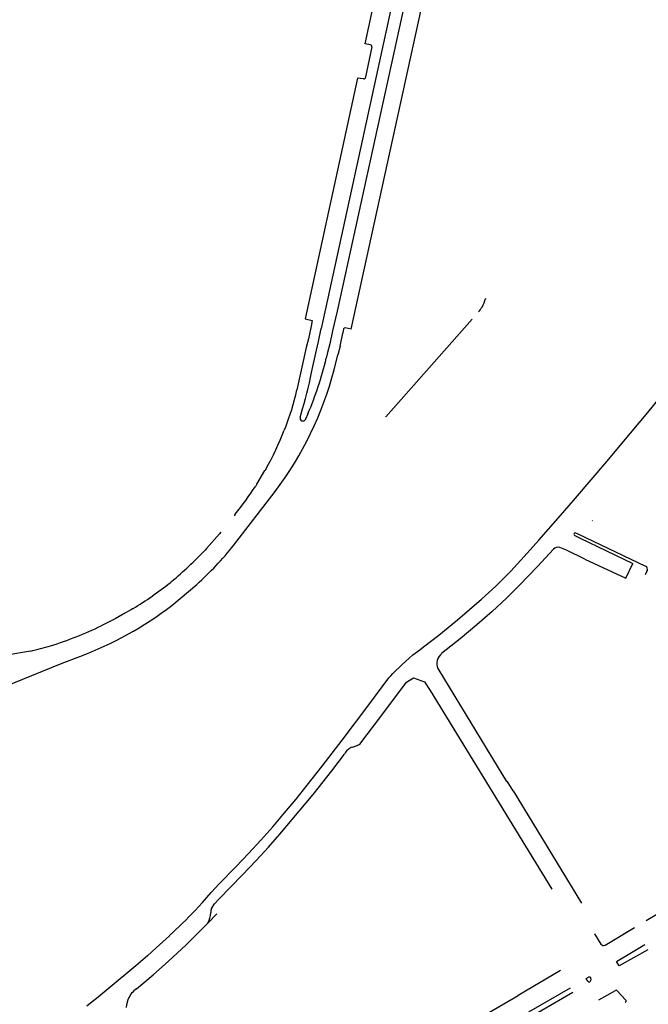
# Model space of a CAD drawing. Extents: x 148869 to 161638, y 453607 to 469810.
# Tile 912 of 1056: x 159124.48 to 159126.58, y 459849.73 to 459853.02. Entities that reach past the tile are written whole.
import ezdxf

# ---------------------------------------------------------------- set-up
doc = ezdxf.new("R2010")
doc.units = 0
doc.layers.add('LKI_V01_KANTRIJWEG', color=252, linetype='CONTINUOUS')

msp = doc.modelspace()

# ---------------------------------------------------------------- linework, layer by layer
at = {"layer": 'LKI_V01_KANTRIJWEG'}
for p, q in [((159125.6321, 459852.9414), (159125.6799, 459853.162)), ((159125.6321, 459852.9414), (159125.6799, 459853.162)), ((159125.5852, 459851.9869), (159125.8335, 459853.1204)), ((159125.5852, 459851.9869), (159125.8335, 459853.1204)), ((159125.6503, 459852.9374), (159125.6321, 459852.9414)), ((159125.6503, 459852.9374), (159125.6321, 459852.9414)), ((159125.6544, 459852.9316), (159125.6316, 459852.8259)), ((159125.6544, 459852.9316), (159125.6316, 459852.8259)), ((159125.6068, 459852.8269), (159125.4315, 459852.0214)), ((159125.6068, 459852.8269), (159125.4315, 459852.0214)), ((159125.6267, 459852.8238), (159125.6068, 459852.8269)), ((159125.6267, 459852.8238), (159125.6068, 459852.8269)), ((159126.0324, 459852.0833), (159126.035, 459852.0909)), ((159126.0324, 459852.0833), (159126.035, 459852.0909)), ((159126.0138, 459852.0485), (159126.0169, 459852.0526)), ((159126.0138, 459852.0485), (159126.0169, 459852.0526)), ((159126.0169, 459852.0526), (159126.0198, 459852.0568)), ((159126.0169, 459852.0526), (159126.0198, 459852.0568)), ((159126.0198, 459852.0568), (159126.0226, 459852.0612)), ((159126.0198, 459852.0568), (159126.0226, 459852.0612)), ((159126.0226, 459852.0612), (159126.0264, 459852.0684)), ((159126.0226, 459852.0612), (159126.0264, 459852.0684)), ((159126.0264, 459852.0684), (159126.0296, 459852.0757)), ((159126.0264, 459852.0684), (159126.0296, 459852.0757)), ((159126.0296, 459852.0757), (159126.0324, 459852.0833)), ((159126.0296, 459852.0757), (159126.0324, 459852.0833)), ((159125.4315, 459852.0214), (159125.4547, 459852.0156)), ((159125.4315, 459852.0214), (159125.4547, 459852.0156)), ((159125.9892, 459852.0207), (159125.7016, 459851.6938)), ((159125.9892, 459852.0207), (159125.7016, 459851.6938)), ((159126.0105, 459852.0446), (159126.0138, 459852.0485)), ((159126.0105, 459852.0446), (159126.0138, 459852.0485)), ((159125.4515, 459851.9976), (159125.4422, 459851.9546)), ((159125.4515, 459851.9976), (159125.4422, 459851.9546)), ((159125.4547, 459852.0156), (159125.4515, 459851.9976)), ((159125.4547, 459852.0156), (159125.4515, 459851.9976)), ((159125.4758, 459851.9464), (159125.4852, 459851.9894)), ((159125.4758, 459851.9464), (159125.4852, 459851.9894)), ((159125.5601, 459851.988), (159125.5576, 459851.9739)), ((159125.5601, 459851.988), (159125.5576, 459851.9739)), ((159125.5852, 459851.9869), (159125.5647, 459851.9912)), ((159125.5852, 459851.9869), (159125.5647, 459851.9912)), ((159125.4422, 459851.9546), (159125.4352, 459851.9254)), ((159125.4422, 459851.9546), (159125.4352, 459851.9254)), ((159125.5232, 459851.9812), (159125.5136, 459851.9383)), ((159125.5232, 459851.9812), (159125.5136, 459851.9383)), ((159125.5483, 459851.9307), (159125.5576, 459851.9739)), ((159125.5483, 459851.9307), (159125.5576, 459851.9739)), ((159125.4352, 459851.9254), (159125.4035, 459851.7843)), ((159125.4352, 459851.9254), (159125.4035, 459851.7843)), ((159125.4692, 459851.917), (159125.4758, 459851.9464)), ((159125.4692, 459851.917), (159125.4758, 459851.9464)), ((159125.5136, 459851.9383), (159125.5065, 459851.9086)), ((159125.5136, 459851.9383), (159125.5065, 459851.9086)), ((159125.5483, 459851.9307), (159125.5411, 459851.9008)), ((159125.5483, 459851.9307), (159125.5411, 459851.9008)), ((159125.453, 459851.8427), (159125.4692, 459851.917)), ((159125.453, 459851.8427), (159125.4692, 459851.917)), ((159125.5065, 459851.9086), (159125.502, 459851.8896)), ((159125.5065, 459851.9086), (159125.502, 459851.8896)), ((159125.5287, 459851.8512), (159125.5411, 459851.9008)), ((159125.5287, 459851.8512), (159125.5411, 459851.9008)), ((159125.4148, 459851.6933), (159125.4177, 459851.7039)), ((159125.4148, 459851.6933), (159125.4177, 459851.7039)), ((159125.4405, 459851.7042), (159125.4331, 459851.6857)), ((159125.4405, 459851.7042), (159125.4331, 459851.6857)), ((159125.6999, 459851.6953), (159125.7016, 459851.6938)), ((159125.6999, 459851.6953), (159125.7016, 459851.6938)), ((159125.364, 459851.655), (159125.3616, 459851.6488)), ((159125.364, 459851.655), (159125.3616, 459851.6488)), ((159126.44, 459851.5449), (159126.5193, 459851.6394)), ((159126.44, 459851.5449), (159126.5193, 459851.6394)), ((159126.3346, 459851.4216), (159126.44, 459851.5449)), ((159126.3346, 459851.4216), (159126.44, 459851.5449)), ((159125.27, 459851.4693), (159125.297, 459851.5142)), ((159125.27, 459851.4693), (159125.297, 459851.5142)), ((159125.3004, 459851.5194), (159125.297, 459851.5142)), ((159125.3004, 459851.5194), (159125.297, 459851.5142)), ((159125.27, 459851.4693), (159125.2661, 459851.4625)), ((159125.27, 459851.4693), (159125.2661, 459851.4625)), ((159125.1922, 459851.2642), (159125.3313, 459851.4446)), ((159125.1922, 459851.2642), (159125.3313, 459851.4446)), ((159126.3141, 459851.3978), (159126.3346, 459851.4216)), ((159126.3141, 459851.3978), (159126.3346, 459851.4216)), ((159125.1975, 459851.3681), (159125.1939, 459851.3627)), ((159125.1975, 459851.3681), (159125.1939, 459851.3627)), ((159126.3907, 459851.3461), (159126.3919, 459851.3477)), ((159126.3907, 459851.3461), (159126.3919, 459851.3477)), ((159125.102, 459851.2536), (159125.1452, 459851.3023)), ((159125.102, 459851.2536), (159125.1452, 459851.3023)), ((159125.1498, 459851.3082), (159125.1452, 459851.3023)), ((159125.1498, 459851.3082), (159125.1452, 459851.3023)), ((159125.102, 459851.2536), (159125.0977, 459851.2485)), ((159125.102, 459851.2536), (159125.0977, 459851.2485)), ((159126.3667, 459851.2184), (159126.503, 459851.1541)), ((159126.3667, 459851.2184), (159126.503, 459851.1541)), ((159126.503, 459851.1541), (159126.5268, 459851.2038)), ((159126.503, 459851.1541), (159126.5268, 459851.2038)), ((159126.574, 459851.1798), (159126.5674, 459851.1655)), ((159126.574, 459851.1798), (159126.5674, 459851.1655)), ((159124.9852, 459851.1436), (159124.9801, 459851.1393)), ((159124.9852, 459851.1436), (159124.9801, 459851.1393)), ((159124.9858, 459851.063), (159125.0691, 459851.1333)), ((159124.9858, 459851.063), (159125.0691, 459851.1333)), ((159124.8563, 459851.053), (159124.8513, 459851.0493)), ((159124.8563, 459851.053), (159124.8513, 459851.0493)), ((159124.7967, 459851.0184), (159124.7497, 459850.9951)), ((159124.7967, 459851.0184), (159124.7497, 459850.9951)), ((159124.5132, 459850.9107), (159124.4339, 459850.8966)), ((159124.5132, 459850.9107), (159124.4339, 459850.8966)), ((159125.7912, 459850.8977), (159125.8144, 459850.9149)), ((159125.7912, 459850.8977), (159125.8144, 459850.9149)), ((159125.8144, 459850.9149), (159125.8272, 459850.9247)), ((159125.8144, 459850.9149), (159125.8272, 459850.9247)), ((159125.756, 459850.8655), (159125.7795, 459850.8872)), ((159125.756, 459850.8655), (159125.7795, 459850.8872)), ((159125.7795, 459850.8872), (159125.7912, 459850.8977)), ((159125.7795, 459850.8872), (159125.7912, 459850.8977)), ((159125.8746, 459850.8522), (159125.9693, 459850.6963)), ((159125.8746, 459850.8522), (159125.9693, 459850.6963)), ((159125.618, 459850.6037), (159125.6838, 459850.692)), ((159125.618, 459850.6037), (159125.6838, 459850.692)), ((159125.9693, 459850.6963), (159126.0006, 459850.6451)), ((159125.9693, 459850.6963), (159126.0006, 459850.6451)), ((159126.0006, 459850.6451), (159126.0578, 459850.5516)), ((159126.0006, 459850.6451), (159126.0578, 459850.5516)), ((159125.59, 459850.5893), (159125.6049, 459850.5951)), ((159125.59, 459850.5893), (159125.6049, 459850.5951)), ((159126.0578, 459850.5516), (159126.1047, 459850.4746)), ((159126.0578, 459850.5516), (159126.1047, 459850.4746)), ((159126.1262, 459850.4432), (159126.1068, 459850.4751)), ((159126.1262, 459850.4432), (159126.1068, 459850.4751)), ((159126.1262, 459850.4432), (159126.3552, 459850.0671)), ((159126.1262, 459850.4432), (159126.3552, 459850.0671)), ((159126.5708, 459850.0091), (159126.9102, 459850.2146)), ((159126.5708, 459850.0091), (159126.9102, 459850.2146)), ((159125.088, 459850.0699), (159125.0638, 459850.0435)), ((159125.088, 459850.0699), (159125.0638, 459850.0435)), ((159125.1049, 459849.9992), (159125.1358, 459850.0315)), ((159125.1049, 459849.9992), (159125.1358, 459850.0315)), ((159125.0337, 459849.9285), (159125.1049, 459849.9992)), ((159125.0337, 459849.9285), (159125.1049, 459849.9992)), ((159126.4337, 459849.9276), (159126.5322, 459849.986)), ((159126.4337, 459849.9276), (159126.5322, 459849.986)), ((159126.3989, 459849.9648), (159126.42, 459849.9309)), ((159126.3989, 459849.9648), (159126.42, 459849.9309)), ((159124.8315, 459849.8302), (159124.8069, 459849.8093)), ((159124.8315, 459849.8302), (159124.8069, 459849.8093)), ((159126.2847, 459849.8421), (159126.1431, 459849.7593)), ((159126.2847, 459849.8421), (159126.1431, 459849.7593)), ((159126.3707, 459849.8154), (159126.3787, 459849.8199)), ((159126.3707, 459849.8154), (159126.3787, 459849.8199)), ((159126.376, 459849.8063), (159126.3707, 459849.8154)), ((159126.376, 459849.8063), (159126.3707, 459849.8154)), ((159126.3866, 459849.815), (159126.3854, 459849.8079)), ((159126.3866, 459849.815), (159126.3854, 459849.8079)), ((159124.8069, 459849.8093), (159124.7461, 459849.7587)), ((159124.8069, 459849.8093), (159124.7461, 459849.7587)), ((159126.179, 459849.7041), (159126.3178, 459849.7844)), ((159126.179, 459849.7041), (159126.3178, 459849.7844)), ((159124.7336, 459849.7491), (159124.7143, 459849.7335)), ((159124.7336, 459849.7491), (159124.7143, 459849.7335)), ((159124.7461, 459849.7587), (159124.7336, 459849.7491)), ((159124.7461, 459849.7587), (159124.7336, 459849.7491)), ((159126.326, 459849.7693), (159126.1882, 459849.6891)), ((159126.326, 459849.7693), (159126.1882, 459849.6891)), ((159126.4127, 459849.7438), (159126.4682, 459849.7758)), ((159126.4127, 459849.7438), (159126.4682, 459849.7758)), ((159126.4743, 459849.7747), (159126.5026, 459849.7444)), ((159126.4743, 459849.7747), (159126.5026, 459849.7444)), ((159124.7143, 459849.7335), (159124.7016, 459849.7233)), ((159124.7143, 459849.7335), (159124.7016, 459849.7233))]:
    msp.add_line(p, q, dxfattribs=at)
for points in [[(159125.9283, 459854.0229), (159125.6875, 459852.9186), (159125.4993, 459852.0553), (159125.4852, 459851.9894)], [(159125.9283, 459854.0229), (159125.6875, 459852.9186), (159125.4993, 459852.0553), (159125.4852, 459851.9894)], [(159125.9682, 459854.0129), (159125.7542, 459853.0336), (159125.5388, 459852.0478), (159125.5232, 459851.9812)], [(159125.9682, 459854.0129), (159125.7542, 459853.0336), (159125.5388, 459852.0478), (159125.5232, 459851.9812)], [(159126.5193, 459851.6394), (159126.577, 459851.7087), (159126.634, 459851.7786), (159126.6775, 459851.8337)], [(159126.5193, 459851.6394), (159126.577, 459851.7087), (159126.634, 459851.7786), (159126.6775, 459851.8337)], [(159125.8272, 459850.9247), (159125.8782, 459850.964), (159125.9405, 459851.0151), (159126.0206, 459851.0839), (159126.0684, 459851.1275), (159126.119, 459851.1777), (159126.1638, 459851.2271), (159126.2128, 459851.2814), (159126.2852, 459851.3642), (159126.3141, 459851.3978)], [(159125.8272, 459850.9247), (159125.8782, 459850.964), (159125.9405, 459851.0151), (159126.0206, 459851.0839), (159126.0684, 459851.1275), (159126.119, 459851.1777), (159126.1638, 459851.2271), (159126.2128, 459851.2814), (159126.2852, 459851.3642), (159126.3141, 459851.3978)], [(159126.3322, 459851.2972), (159126.3506, 459851.288), (159126.5268, 459851.2038)], [(159126.3322, 459851.2972), (159126.3506, 459851.288), (159126.5268, 459851.2038)], [(159126.5697, 459851.1936), (159126.3441, 459851.3013), (159126.3365, 459851.3051)], [(159126.5697, 459851.1936), (159126.3441, 459851.3013), (159126.3365, 459851.3051)], [(159126.2616, 459851.2517), (159126.2081, 459851.1937), (159126.1471, 459851.1295), (159126.1048, 459851.0873), (159126.0563, 459851.0426), (159126.0054, 459850.9983), (159125.9498, 459850.9519), (159125.8875, 459850.902)], [(159126.2616, 459851.2517), (159126.2081, 459851.1937), (159126.1471, 459851.1295), (159126.1048, 459851.0873), (159126.0563, 459851.0426), (159126.0054, 459850.9983), (159125.9498, 459850.9519), (159125.8875, 459850.902)], [(159126.3667, 459851.2184), (159126.3045, 459851.2476), (159126.2828, 459851.2568)], [(159126.3667, 459851.2184), (159126.3045, 459851.2476), (159126.2828, 459851.2568)], [(159124.8513, 459851.0493), (159124.8231, 459851.0335), (159124.7967, 459851.0184)], [(159124.8513, 459851.0493), (159124.8231, 459851.0335), (159124.7967, 459851.0184)], [(159124.3006, 459850.7378), (159124.4525, 459850.8026), (159124.6197, 459850.8701), (159124.6782, 459850.8928)], [(159124.3006, 459850.7378), (159124.4525, 459850.8026), (159124.6197, 459850.8701), (159124.6782, 459850.8928)], [(159125.6407, 459850.7259), (159125.7113, 459850.8207), (159125.718, 459850.8281), (159125.7249, 459850.8356), (159125.756, 459850.8655)], [(159125.6407, 459850.7259), (159125.7113, 459850.8207), (159125.718, 459850.8281), (159125.7249, 459850.8356), (159125.756, 459850.8655)], [(159125.6838, 459850.692), (159125.7705, 459850.8072), (159125.7934, 459850.8208)], [(159125.6838, 459850.692), (159125.7705, 459850.8072), (159125.7934, 459850.8208)], [(159125.7934, 459850.8208), (159125.83, 459850.8081), (159125.8496, 459850.7784), (159126.2558, 459850.1145)], [(159125.7934, 459850.8208), (159125.83, 459850.8081), (159125.8496, 459850.7784), (159126.2558, 459850.1145)], [(159125.088, 459850.0699), (159125.1171, 459850.1029), (159125.144, 459850.1326), (159125.2004, 459850.1899), (159125.2423, 459850.234), (159125.2827, 459850.2779), (159125.323, 459850.3234), (159125.362, 459850.3693), (159125.4008, 459850.4152), (159125.4386, 459850.4619), (159125.4877, 459850.5252), (159125.5549, 459850.6129), (159125.6407, 459850.7259)], [(159125.088, 459850.0699), (159125.1171, 459850.1029), (159125.144, 459850.1326), (159125.2004, 459850.1899), (159125.2423, 459850.234), (159125.2827, 459850.2779), (159125.323, 459850.3234), (159125.362, 459850.3693), (159125.4008, 459850.4152), (159125.4386, 459850.4619), (159125.4877, 459850.5252), (159125.5549, 459850.6129), (159125.6407, 459850.7259)], [(159125.1184, 459850.0502), (159125.1287, 459850.0659), (159125.1429, 459850.0815), (159125.2223, 459850.1619), (159125.2676, 459850.21), (159125.3085, 459850.2552), (159125.3472, 459850.2988), (159125.3883, 459850.3469), (159125.4583, 459850.4309), (159125.5202, 459850.5099), (159125.5628, 459850.5662)], [(159125.1184, 459850.0502), (159125.1287, 459850.0659), (159125.1429, 459850.0815), (159125.2223, 459850.1619), (159125.2676, 459850.21), (159125.3085, 459850.2552), (159125.3472, 459850.2988), (159125.3883, 459850.3469), (159125.4583, 459850.4309), (159125.5202, 459850.5099), (159125.5628, 459850.5662)], [(159124.9775, 459849.9589), (159124.9339, 459849.918), (159124.9041, 459849.891), (159124.8658, 459849.8583), (159124.8315, 459849.8302)], [(159124.9775, 459849.9589), (159124.9339, 459849.918), (159124.9041, 459849.891), (159124.8658, 459849.8583), (159124.8315, 459849.8302)], [(159124.8675, 459849.7815), (159124.923, 459849.8274), (159124.9752, 459849.874), (159125.0337, 459849.9285)], [(159124.8675, 459849.7815), (159124.923, 459849.8274), (159124.9752, 459849.874), (159125.0337, 459849.9285)], [(159126.577, 459849.9118), (159126.4807, 459849.8582), (159126.4716, 459849.873), (159126.5665, 459849.9294)], [(159126.577, 459849.9118), (159126.4807, 459849.8582), (159126.4716, 459849.873), (159126.5665, 459849.9294)], [(159124.8345, 459849.7187), (159124.8354, 459849.7289), (159124.8396, 459849.7458), (159124.8403, 459849.7469)], [(159124.8345, 459849.7187), (159124.8354, 459849.7289), (159124.8396, 459849.7458), (159124.8403, 459849.7469)], [(159125.397, 459849.3219), (159125.6052, 459849.4459), (159126.1431, 459849.7593)], [(159125.397, 459849.3219), (159125.6052, 459849.4459), (159126.1431, 459849.7593)]]:
    msp.add_lwpolyline(points, dxfattribs=at)
for centre, radius, start, end in [((159125.6496, 459852.9325), 0.00492, 349.2696, 81.9928), ((159125.6496, 459852.9325), 0.00492, 349.2696, 81.9928), ((159125.6274, 459852.829), 0.00525, 262.5764, 324.3785), ((159125.6274, 459852.829), 0.00525, 262.5764, 324.3785), ((159125.5641, 459851.9872), 0.00409, 82.3021, 168.4875), ((159125.5641, 459851.9872), 0.00409, 82.3021, 168.4875), ((159124.3984, 459852.1527), 1.1345, 336.7097, 346.591), ((159124.3984, 459852.1527), 1.1345, 336.7097, 346.591), ((159124.3906, 459852.1523), 1.1772, 323.0482, 345.1845), ((159124.3906, 459852.1523), 1.1772, 323.0482, 345.1845), ((159124.2955, 459852.0633), 1.1784, 342.239, 349.2073), ((159124.2955, 459852.0633), 1.1784, 342.239, 349.2073), ((159124.5587, 459851.9714), 0.8653, 338.553, 347.5169), ((159124.5587, 459851.9714), 0.8653, 338.553, 347.5169), ((159125.4242, 459851.69), 0.00993, 161.0243, 333.9984), ((159125.4242, 459851.69), 0.00993, 161.0243, 333.9984), ((159124.33, 459852.0575), 1.1096, 330.9913, 338.3909), ((159124.33, 459852.0575), 1.1096, 330.9913, 338.3909), ((159123.9803, 459852.3248), 1.5482, 321.8345, 326.1527), ((159123.9803, 459852.3248), 1.5482, 321.8345, 326.1527), ((159126.3343, 459851.3012), 0.00449, 59.687, 242.725), ((159126.3343, 459851.3012), 0.00449, 59.687, 242.725), ((159124.3311, 459851.9507), 1.1013, 312.0788, 321.4387), ((159124.3311, 459851.9507), 1.1013, 312.0788, 321.4387), ((159124.0367, 459852.2737), 1.4754, 310.0071, 315.9831), ((159124.0367, 459852.2737), 1.4754, 310.0071, 315.9831), ((159126.2762, 459851.2376), 0.0203, 71.2161, 136.2836), ((159126.2762, 459851.2376), 0.0203, 71.2161, 136.2836), ((159126.5655, 459851.1847), 0.00986, 330.2167, 64.6756), ((159126.5655, 459851.1847), 0.00986, 330.2167, 64.6756), ((159124.2427, 459852.0649), 1.1834, 301.2332, 308.5424), ((159124.2427, 459852.0649), 1.1834, 301.2332, 308.5424), ((159124.2506, 459852.0288), 1.2138, 290.6278, 307.2807), ((159124.2506, 459852.0288), 1.2138, 290.6278, 307.2807), ((159124.2254, 459852.0743), 1.1998, 287.2268, 295.911), ((159124.2254, 459852.0743), 1.1998, 287.2268, 295.911), ((159124.2855, 459851.922), 1.0366, 282.6852, 286.5455), ((159124.2855, 459851.922), 1.0366, 282.6852, 286.5455), ((159125.9144, 459850.8684), 0.043, 128.7099, 202.2292), ((159125.9144, 459850.8684), 0.043, 128.7099, 202.2292), ((159125.5944, 459850.6252), 0.0319, 289.2691, 317.6845), ((159125.5944, 459850.6252), 0.0319, 289.2691, 317.6845), ((159125.6001, 459850.5499), 0.0407, 104.3779, 156.4209), ((159125.6001, 459850.5499), 0.0407, 104.3779, 156.4209), ((159123.6626, 459851.3856), 1.9402, 312.666, 316.234), ((159123.6626, 459851.3856), 1.9402, 312.666, 316.234), ((159125.1836, 459850.0307), 0.0681, 163.3456, 175.2304), ((159125.1836, 459850.0307), 0.0681, 163.3456, 175.2304), ((159125.0373, 459850.0392), 0.0785, 329.398, 357.9215), ((159125.0373, 459850.0392), 0.0785, 329.398, 357.9215), ((159126.4285, 459849.9362), 0.01, 211.5735, 300.9452), ((159126.4285, 459849.9362), 0.01, 211.5735, 300.9452), ((159126.3813, 459849.8153), 0.00533, 356.8856, 119.3374), ((159126.3813, 459849.8153), 0.00533, 356.8856, 119.3374), ((159124.9149, 459849.7161), 0.0808, 125.9313, 157.5421), ((159124.9149, 459849.7161), 0.0808, 125.9313, 157.5421), ((159126.3804, 459849.8087), 0.00505, 208.3776, 350.547), ((159126.3804, 459849.8087), 0.00505, 208.3776, 350.547), ((159126.4707, 459849.7717), 0.00477, 39.7602, 120.7064), ((159126.4707, 459849.7717), 0.00477, 39.7602, 120.7064), ((159126.4986, 459849.7416), 0.0059, 293.8342, 320.0768), ((159126.4986, 459849.7416), 0.0059, 293.8342, 320.0768), ((159126.4997, 459849.7409), 0.00455, 20.1582, 50.0658), ((159126.4997, 459849.7409), 0.00455, 20.1582, 50.0658), ((159126.499, 459849.7411), 0.00524, 321.1548, 350.0298), ((159126.499, 459849.7411), 0.00524, 321.1548, 350.0298), ((159126.4996, 459849.7409), 0.00462, 350.7128, 20.0751), ((159126.4996, 459849.7409), 0.00462, 350.7128, 20.0751)]:
    msp.add_arc(centre, radius, start, end, dxfattribs=at)

doc.saveas('drawing.dxf')
